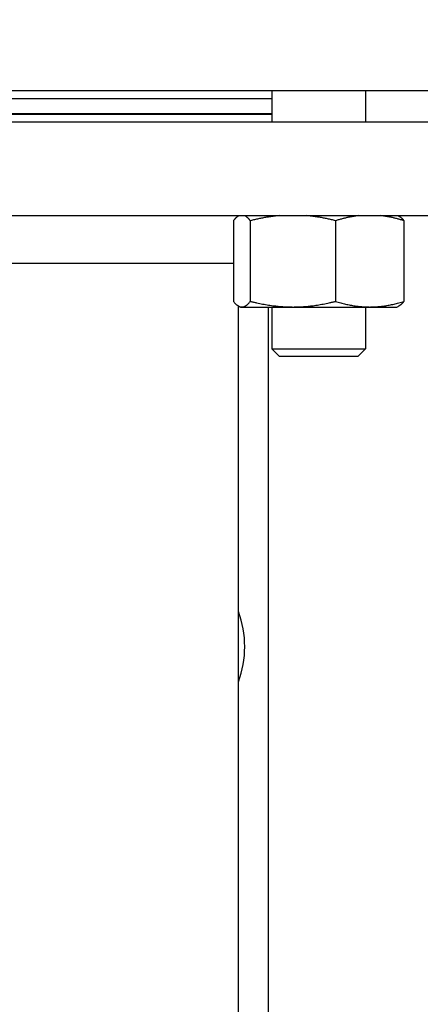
# Model space of a CAD drawing. Header units: inches. Extents: x 24 to 1128, y -69 to 748.
# Tile 347 of 656: x 481.36 to 484.56, y 675.49 to 683.35. Entities that reach past the tile are written whole.
import ezdxf

# ---------------------------------------------------------------- set-up
doc = ezdxf.new("R2010")
doc.units = ezdxf.units.IN
doc.header["$LTSCALE"] = 32
doc.header["$MEASUREMENT"] = 0
doc.layers.add('Dimension (ANSI)', color=7, linetype='Continuous', lineweight=25)
doc.layers.add('Visible (ANSI)', color=7, linetype='Continuous', lineweight=30)
doc.styles.add('Note Text (ANSI)', font='tahoma.ttf')
doc.dimstyles.new('SB Fraction-16 (ANSI)', dxfattribs={"dimscale": 32, "dimtxt": 0.125, "dimasz": 0.098425, "dimexe": 0.125, "dimexo": 0.0625, "dimgap": 0.031496, "dimtad": 0, "dimtih": 1, "dimtoh": 1, "dimdec": 4, "dimrnd": 1e-08, "dimzin": 0, "dimdsep": 46, "dimlunit": 5, "dimtxsty": 'Note Text (ANSI)', "dimcen": 0.09, "dimdle": 0.393701, "dimclrd": 256, "dimclre": 256, "dimclrt": 256, "dimadec": 0, "dimazin": 3, "dimtfac": 0.96, "dimtofl": 0, "dimtmove": 0, "dimatfit": 3, "dimfxl": 1, "dimfrac": 2, "dimtolj": 1, "dimtzin": 12, "dimlwd": -1, "dimlwe": -1, "dimarcsym": 0})

# ---------------------------------------------------------------- blocks, each defined once
blk = doc.blocks.new('*D18')
at = {"layer": 'Defpoints', "color": 0, "transparency": 16777216}
for p in [(489.2806, 692.6685), (340.6192, 544.6685), (489.2806, 544.6685)]:
    blk.add_point(p, dxfattribs=at)
at = {"layer": 'Dimension (ANSI)', "transparency": 16777216}
for p, q in [((487.2806, 692.6685), (336.6192, 692.6685)), ((340.6192, 689.5189), (340.6192, 626.7677)), ((340.6192, 547.8181), (340.6192, 620.5693)), ((487.2806, 544.6685), (336.6192, 544.6685))]:
    blk.add_line(p, q, dxfattribs=at)
for points in [[(340.0943, 689.5189), (341.1441, 689.5189), (340.6192, 692.6685)], [(340.0943, 547.8181), (341.1441, 547.8181), (340.6192, 544.6685)]]:
    blk.add_solid(points, dxfattribs=at)
at = {"layer": 'Dimension (ANSI)', "transparency": 16777216, "insert": (336.5171, 625.7599), "char_height": 4, "attachment_point": 1, "style": 'Note Text (ANSI)'}
blk.add_mtext('\\A1;148', dxfattribs=at)

msp = doc.modelspace()

# ---------------------------------------------------------------- linework, layer by layer
at = {"layer": 'Visible (ANSI)'}
for p, q in [((485.21877, 682.78279), (479.09877, 682.78279)), ((483.37476, 682.78279), (483.37476, 682.53779)), ((484.12476, 682.78279), (484.12476, 682.53779)), ((480.94278, 682.72279), (483.37476, 682.72279)), ((480.94278, 682.60279), (483.37476, 682.60279)), ((480.94278, 682.59779), (483.37476, 682.59779)), ((479.09877, 682.53779), (485.21877, 682.53779)), ((479.09877, 681.78779), (485.21877, 681.78779)), ((483.06828, 681.7477), (483.06828, 681.10388)), ((483.11404, 681.78779), (483.11352, 681.78755)), ((483.20332, 681.7477), (483.20332, 681.10388)), ((483.88481, 681.7477), (483.88481, 681.10388)), ((484.38549, 681.78779), (484.386, 681.78755)), ((484.43125, 681.7477), (484.43125, 681.10388)), ((481.27672, 681.40779), (483.06828, 681.40779)), ((483.10877, 652.41029), (483.10877, 681.06647)), ((483.12476, 681.05879), (483.11352, 681.06403)), ((483.12476, 681.05879), (483.1358, 681.05879)), ((483.1358, 681.05879), (483.54407, 681.05879)), ((483.34627, 681.05879), (483.34627, 660.45061)), ((483.37476, 681.05879), (483.37476, 680.72529)), ((483.54407, 681.05879), (484.15803, 681.05879)), ((484.12476, 681.05879), (484.12476, 680.72529)), ((484.15803, 681.05879), (484.37476, 681.05879)), ((484.37476, 681.05879), (484.386, 681.06403)), ((483.37476, 680.72529), (484.12476, 680.72529)), ((483.43726, 680.66279), (483.37476, 680.72529)), ((484.06226, 680.66279), (484.12476, 680.72529)), ((484.06226, 680.66279), (483.43726, 680.66279))]:
    msp.add_line(p, q, dxfattribs=at)
msp.add_arc((482.34627, 678.34779), 0.8125, 339.794776, 20.205224, dxfattribs=at)
for points, weights in [([(483.11405, 681.78779), (483.09261, 681.77802), (483.06828, 681.7477)], [1.01693131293, 1.02520879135, 1]), ([(483.20332, 681.7477), (483.17899, 681.77802), (483.15756, 681.78779)], [1, 1.02520879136, 1.01693131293]), ([(483.43428, 681.78779), (483.32611, 681.77802), (483.20332, 681.7477)], [1.01693131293, 1.02520879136, 1]), ([(483.88481, 681.7477), (483.76202, 681.77802), (483.65386, 681.78779)], [1, 1.02520879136, 1.01693131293]), ([(484.06999, 681.78779), (483.98326, 681.77802), (483.88481, 681.7477)], [1.01693131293, 1.02520879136, 1]), ([(484.43125, 681.7477), (484.33279, 681.77802), (484.24606, 681.78779)], [1, 1.02520879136, 1.01693131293]), ([(484.386, 681.78755), (484.4072, 681.77766), (484.43125, 681.7477)], [1.01712621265, 1.02490458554, 1]), ([(483.06828, 681.10388), (483.10446, 681.05879), (483.1358, 681.05879)], [1, 1.0379548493, 1]), ([(483.1358, 681.05879), (483.16714, 681.05879), (483.20332, 681.10388)], [1, 1.0379548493, 1]), ([(483.20332, 681.10388), (483.38593, 681.05879), (483.54407, 681.05879)], [1, 1.0379548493, 1]), ([(483.54407, 681.05879), (483.7022, 681.05879), (483.88481, 681.10388)], [1, 1.0379548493, 1]), ([(483.88481, 681.10388), (484.03123, 681.05879), (484.15803, 681.05879)], [1, 1.0379548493, 1]), ([(484.15803, 681.05879), (484.28483, 681.05879), (484.43125, 681.10388)], [1, 1.0379548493, 1]), ([(484.43125, 681.10388), (484.4072, 681.07392), (484.386, 681.06403)], [1, 1.02490458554, 1.01712621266])]:
    msp.add_rational_spline(points, weights, degree=2, dxfattribs=at)

# ---------------------------------------------------------------- dimensions: what is measured, and where the dimension line sits
at = {"layer": 'Dimension (ANSI)'}
dim = msp.add_linear_dim(base=(340.61922, 544.66853), p1=(489.28063, 692.66853), p2=(489.28063, 544.66853), angle=90, dimstyle='SB Fraction-16 (ANSI)', override={"dimgap": 0.031496, "dimdec": 4, "dimtol": 0, "dimlim": 0, "dimtp": 0, "dimtm": 0, "dimtdec": 2, "dimatfit": 1}, dxfattribs=at)
dim.commit()
dim.dimension.update_dxf_attribs({"geometry": '*D18', "text_midpoint": (340.61922, 623.66853), "dimtype": 160})

doc.saveas('drawing.dxf')
